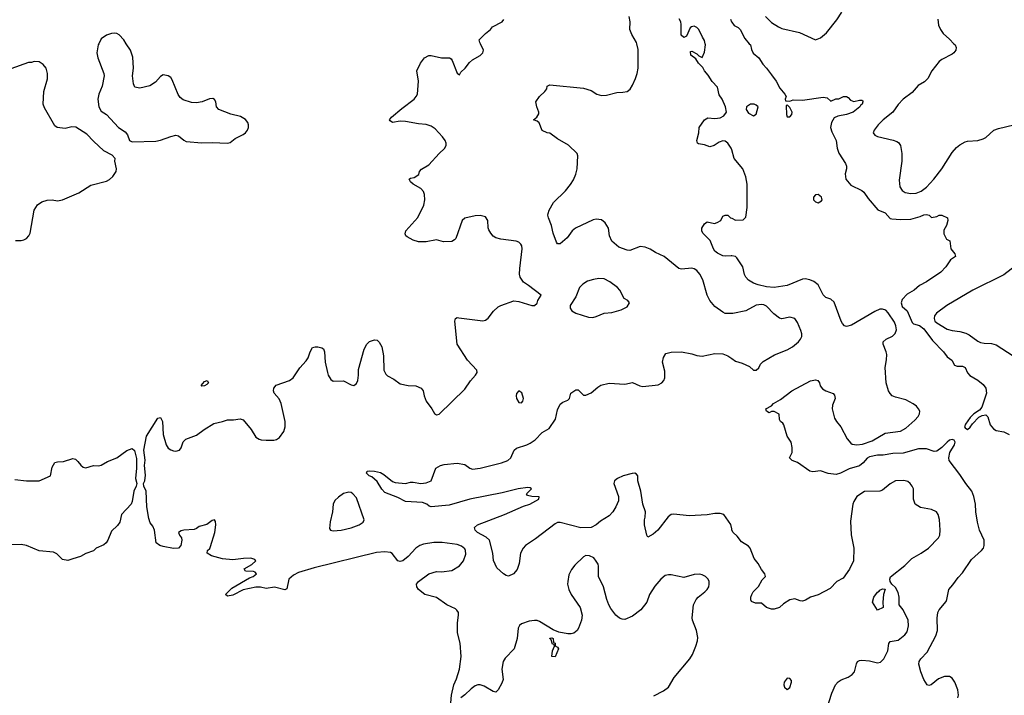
# Model space of a CAD drawing. Header units: inches. Extents: x 2001573 to 2220545, y 644482 to 846830.
# Tile 694 of 755: x 2184478 to 2192114, y 754949 to 760186. Entities that reach past the tile are written whole.
import ezdxf

# ---------------------------------------------------------------- set-up
doc = ezdxf.new("R2010")
doc.units = ezdxf.units.IN
doc.header["$MEASUREMENT"] = 0
for name, color, linetype in [('C1785', 7, 'Continuous'), ('C1786', 7, 'Continuous'), ('C1795', 7, 'Continuous'), ('C1796', 7, 'Continuous')]:
    doc.layers.add(name, color=color, linetype=linetype)

msp = doc.modelspace()

# ---------------------------------------------------------------- linework, layer by layer
at = {"layer": 'C1785', "color": 5}
for points, elevation in [([(2185091.1, 760000), (2185086, 759990), (2185075.5, 759930), (2185083, 759890), (2185130.7, 759770), (2185133.4, 759750), (2185117.3, 759670), (2185091, 759610), (2185082.8, 759570), (2185091, 759510), (2185110, 759478), (2185151, 759450), (2185244.7, 759350), (2185296.5, 759316.5), (2185313.7, 759293.7), (2185330.7, 759250.7), (2185350, 759238), (2185534.8, 759245.2), (2185570, 759251), (2185650, 759281), (2185690, 759291), (2185710, 759284.7), (2185750, 759251.3), (2185770, 759241), (2185890, 759230.4), (2185970, 759234.9), (2186090, 759228.8), (2186110, 759234.9), (2186150, 759264.9), (2186210, 759297.3), (2186229, 759310), (2186245.2, 759330), (2186253.2, 759350), (2186253.2, 759370), (2186246, 759390), (2186230, 759412.7), (2186190, 759436), (2186114.2, 759454.2), (2186022, 759490), (2186004, 759510), (2185999, 759550), (2185990, 759568), (2185975.5, 759575.5), (2185950, 759572.3), (2185892, 759548), (2185850, 759540.5), (2185810, 759544.7), (2185746, 759566), (2185722.5, 759582.5), (2185705.9, 759605.9), (2185660.7, 759720.7), (2185650, 759738), (2185630, 759752), (2185590, 759758), (2185570, 759745.2), (2185530, 759700.9), (2185486.2, 759673.8), (2185410, 759656), (2185370, 759664), (2185359.5, 759690), (2185352, 759750), (2185359.5, 759810), (2185356.6, 759896.6), (2185336, 759950), (2185304.2, 760000)], 320), ([(2187822.9, 754890), (2187827.6, 754950), (2187846.2, 755030), (2187865, 755075), (2187887.9, 755150), (2187901.2, 755250), (2187893.7, 755353.7), (2187872.8, 755432.8), (2187872.5, 755510), (2187882.4, 755570), (2187880.4, 755590), (2187869, 755609), (2187857.6, 755617.6), (2187789.9, 755649.9), (2187710, 755706.2), (2187619.6, 755730), (2187572, 755770), (2187557, 755790), (2187556.2, 755810), (2187569.8, 755830.2), (2187650, 755890.2), (2187710, 755907.1), (2187750, 755906.9), (2187830, 755916.5), (2187890, 755952.7), (2187920.5, 755990), (2187937, 756043), (2187935.8, 756070), (2187930, 756085.2), (2187905.3, 756105.3), (2187870, 756118), (2187753.7, 756133.7), (2187690, 756133.7), (2187610, 756119.6), (2187581.3, 756110), (2187550.3, 756090), (2187490, 756025.6), (2187450, 755992), (2187430, 755985.1), (2187409.7, 755989.7), (2187367.1, 756047.1), (2187354.4, 756054.4), (2187310, 756061.2), (2187245.5, 756054.5), (2186762.3, 755937.7), (2186639, 755901), (2186600.6, 755879.4), (2186565.3, 755850), (2186550, 755774), (2186534, 755766), (2186453.2, 755786.8), (2186390, 755776.2), (2186345.9, 755785.9), (2186310, 755786.4), (2186210, 755765.3), (2186130, 755725.4), (2186090, 755717.2), (2186074, 755730), (2186122, 755778), (2186261.3, 755858.7), (2186288.7, 755870), (2186315.3, 755890), (2186303.1, 755903.1), (2186290, 755908.7), (2186228, 755910), (2186218, 755930), (2186277.5, 755962.5), (2186308.7, 755990), (2186302, 756002), (2186271.8, 756011.8), (2186214, 756010), (2186130, 755999.5), (2186050, 756006), (2185965.2, 756030), (2185932.7, 756050), (2185935.1, 756070), (2185952.2, 756087.8), (2185958.5, 756101.5), (2185992.4, 756210), (2185998.4, 756270), (2185995.9, 756295.9), (2185990, 756308.7), (2185970, 756304), (2185930, 756273.2), (2185870, 756257.2), (2185850, 756241.2), (2185830, 756232.7), (2185752, 756230), (2185730, 756222.9), (2185710.7, 756210), (2185718, 756190), (2185733, 756170), (2185736.4, 756150), (2185726.7, 756110), (2185710.2, 756089.8), (2185670, 756087.5), (2185590, 756102.9), (2185564.5, 756110), (2185536.2, 756130), (2185524.2, 756230), (2185510, 756259.6), (2185490, 756286.3), (2185479.4, 756319.4), (2185463.3, 756410), (2185459.8, 756530), (2185439.7, 756570), (2185436.9, 756590), (2185448.6, 756610), (2185453.9, 756653.9), (2185446.5, 756730), (2185451.1, 756771.1), (2185440.6, 756850), (2185462, 756958), (2185550, 757096), (2185570, 757101), (2185585.5, 757070), (2185590.5, 756970.5), (2185613.4, 756890), (2185630, 756865.5), (2185650, 756850.6), (2185670, 756844.4), (2185690, 756841.6), (2185717.2, 756850), (2185730, 756866), (2185746, 756914), (2185766.3, 756933.7), (2185850, 756964.9), (2185909.8, 757010.2), (2185984.2, 757055.8), (2186050, 757070.2), (2186090, 757084.2), (2186135.6, 757084.4), (2186187.3, 757092.7), (2186210, 757083.1), (2186273.7, 757010), (2186310, 756950.4), (2186334.2, 756934.2), (2186350, 756928.4), (2186390, 756925.5), (2186450, 756927), (2186470, 756931.8), (2186493.9, 756946), (2186526.9, 756993.1), (2186536.5, 757030), (2186537.7, 757070), (2186506, 757210), (2186490, 757246.3), (2186451.8, 757290), (2186446, 757310), (2186449.2, 757330), (2186468.1, 757351.8), (2186570, 757388.9), (2186597.6, 757410), (2186650, 757488), (2186699.1, 757540.9), (2186714.9, 757565.1), (2186730, 757612), (2186750, 757644.7), (2186770, 757651), (2186791, 757651), (2186822, 757642), (2186833.4, 757633.4), (2186842, 757610), (2186848, 757530), (2186865.5, 757450), (2186870.4, 757430), (2186890, 757396.3), (2186910, 757383.1), (2186990, 757385.7), (2187050, 757355.5), (2187070, 757350.8), (2187090, 757364.7), (2187099.5, 757390), (2187105.6, 757430), (2187105.8, 757474.2), (2187150, 757632), (2187170, 757671.3), (2187190, 757691.3), (2187230, 757704.7), (2187250, 757702), (2187266.4, 757686.4), (2187286, 757650), (2187299.8, 757579.8), (2187301.3, 757470), (2187317.4, 757437.4), (2187330, 757425.5), (2187379.9, 757399.9), (2187430, 757363.1), (2187490, 757350.4), (2187550, 757346.4), (2187590.8, 757330), (2187607.7, 757310), (2187614.9, 757270), (2187630.6, 757230), (2187674.8, 757170), (2187694.4, 757134.4), (2187710, 757122.8), (2187730, 757128), (2187930, 757322.8), (2187973.8, 757386.2), (2188014, 757430), (2188025.2, 757450), (2188022.7, 757470), (2187950, 757546), (2187872, 757670), (2187852.7, 757850), (2187859, 757870), (2187870, 757876.3), (2187884.5, 757875.5), (2188070, 757850.4), (2188090, 757857.6), (2188110, 757872.4), (2188152.3, 757927.7), (2188190, 757960.4), (2188210, 757970.4), (2188310, 758007.7), (2188350, 758002), (2188449.3, 757970.7), (2188470, 757970.7), (2188491.6, 757988.4), (2188496, 758010), (2188522, 758050), (2188425.1, 758125.1), (2188386, 758150), (2188358.4, 758190), (2188354.5, 758214.5), (2188356.8, 758256.8), (2188374.6, 758410), (2188371.9, 758431.9), (2188365.1, 758445.1), (2188350, 758460.7), (2188329, 758470), (2188210, 758483.5), (2188170, 758495.1), (2188150, 758508.4), (2188131.2, 758530), (2188117.3, 758557.3), (2188112, 758571.9), (2188108.3, 758630), (2188090, 758656.9), (2188050, 758667.2), (2188010, 758665.7), (2187930, 758647.6), (2187910, 758629.2), (2187859.5, 758490), (2187850, 758478.4), (2187830, 758466.6), (2187764.6, 758464.6), (2187710, 758480.5), (2187630, 758465.1), (2187570, 758463.6), (2187530, 758476.9), (2187483.3, 758503.3), (2187473.2, 758510), (2187467.2, 758527.2), (2187472.7, 758550), (2187566.2, 758653.8), (2187612.1, 758747.9), (2187619.7, 758790), (2187618.4, 758830), (2187610, 758854), (2187590, 758877.2), (2187528.7, 758910), (2187508.7, 758930), (2187498, 758950), (2187510, 758958), (2187536.5, 758963.5), (2187574.6, 758985.4), (2187578, 759010), (2187593.6, 759026.4), (2187650, 759060.7), (2187730, 759148), (2187773.3, 759186.7), (2187785.1, 759210), (2187785.1, 759230), (2187778.4, 759250), (2187757.7, 759277.7), (2187701.2, 759341.2), (2187670, 759361.2), (2187630, 759374), (2187570, 759379.6), (2187470, 759397.6), (2187430, 759398.4), (2187370, 759389.6), (2187350, 759402), (2187345.2, 759410), (2187361.2, 759430), (2187441.5, 759498.5), (2187537.2, 759570), (2187553.2, 759590), (2187562.7, 759610), (2187571.8, 759710), (2187558.4, 759790), (2187585.7, 759850), (2187618, 759890), (2187650, 759907.4), (2187670, 759907.2), (2187748.7, 759891.3), (2187811.6, 759891.6), (2187823.6, 759883.6), (2187832, 759870), (2187870, 759772), (2187890, 759758), (2187900.1, 759779.9), (2187934, 759810), (2187965.8, 759854.2), (2187990, 759873.7), (2188050, 759908.4), (2188069.4, 759930), (2188074, 759950), (2188050.7, 760000)], 280), ([(2190000, 757907.9), (2189950, 757909.4), (2189930, 757919.5), (2189870, 757962.9), (2189829.8, 758009.8), (2189810.9, 758050.9), (2189775.6, 758170), (2189753, 758213), (2189730, 758241.3), (2189710, 758254), (2189690, 758259.7), (2189610, 758253.3), (2189590, 758257.6), (2189477.2, 758350), (2189410, 758380.9), (2189368.1, 758408.2), (2189330, 758423), (2189290, 758428), (2189210, 758397.6), (2189190, 758398.4), (2189123.8, 758423.8), (2189069.3, 758470), (2189052.3, 758510), (2189043.7, 758570), (2189018, 758610), (2188990, 758634.5), (2188950, 758638.4), (2188925.5, 758634.5), (2188788.8, 758571.2), (2188764, 758550), (2188724.5, 758495.5), (2188670, 758449), (2188650, 758448.7), (2188641.2, 758461.2), (2188616, 758530), (2188603.6, 758590), (2188578.7, 758650), (2188574, 758670), (2188576.2, 758683.8), (2188585.2, 758710), (2188619, 758770), (2188710, 758858.8), (2188750, 758907.3), (2188774.3, 758945.7), (2188791, 758989), (2188800.5, 759030), (2188807.8, 759130), (2188800.7, 759150), (2188734.5, 759214.5), (2188650, 759261.6), (2188590, 759305.6), (2188568.7, 759310), (2188530, 759327.6), (2188505.6, 759385.6), (2188490, 759399), (2188462, 759410), (2188489.2, 759430.8), (2188503.1, 759456.9), (2188504, 759470), (2188488.9, 759511.1), (2188482, 759550), (2188508.7, 759590), (2188551.9, 759628.1), (2188565.2, 759650), (2188569.4, 759670.6), (2188590, 759680.7), (2188850, 759654), (2188910, 759636.3), (2188954.8, 759610), (2188990, 759597.4), (2189030, 759600.8), (2189110, 759620.8), (2189156.6, 759623.4), (2189190, 759630.4), (2189212.5, 759647.5), (2189230, 759677.3), (2189255.1, 759730), (2189267.6, 759770), (2189273.6, 759810), (2189274.1, 759954.2), (2189263.2, 760000)], 260), ([(2190000, 759176.3), (2189996, 759190), (2189986.8, 759206.8), (2189969.4, 759229.4), (2189950, 759244), (2189930, 759246), (2189902.8, 759237.2), (2189864.7, 759210), (2189830, 759199.3), (2189790, 759217.2), (2189743.7, 759223.7), (2189735.3, 759230), (2189729.1, 759249.1), (2189745.2, 759310), (2189749, 759350), (2189790, 759410.8), (2189816, 759424), (2189870, 759420.4), (2189910, 759424.9), (2189939.7, 759440.3), (2189959.5, 759470), (2189951.3, 759511.3), (2189925.1, 759570), (2189903.5, 759603.5), (2189890, 759662.7), (2189848, 759708), (2189816.9, 759756.9), (2189789.3, 759790), (2189776.5, 759816.5), (2189742, 759850), (2189722, 759882), (2189682, 759910), (2189680.4, 759939.6), (2189690, 759942), (2189730, 759922), (2189744.7, 759904.7), (2189770, 759894), (2189790, 759934), (2189797.4, 759990), (2189795.3, 760000)], 240), ([(2184446.3, 758473.7), (2184490, 758474), (2184510, 758480.7), (2184530, 758490.8), (2184549.5, 758510.5), (2184558, 758530), (2184589.6, 758710), (2184616, 758750), (2184650, 758774.9), (2184690, 758787.3), (2184730, 758790.8), (2184770, 758782.8), (2184810, 758790.6), (2184935.8, 758844.2), (2185030, 758902), (2185150, 758934.9), (2185173.4, 758946.6), (2185201.2, 758970), (2185226, 759010), (2185229.2, 759030), (2185215.3, 759090), (2185218, 759110), (2185195.9, 759135.9), (2185129.2, 759170), (2185050, 759243.7), (2184998.9, 759298.9), (2184912.9, 759352.9), (2184883.5, 759356.5), (2184830, 759342.7), (2184769.5, 759349.5), (2184750, 759362), (2184670, 759502), (2184659.3, 759530), (2184664.5, 759630), (2184693.4, 759726.6), (2184694, 759770), (2184683.7, 759810), (2184658.9, 759838.9), (2184630, 759859), (2184590, 759862), (2184570, 759855.3), (2184545.4, 759854.6), (2184410, 759805.2)], 320), ([(2190000, 758355.2), (2189996, 758356), (2189950, 758352.3), (2189930, 758355.1), (2189890, 758376.2), (2189870, 758392.3), (2189858.7, 758410), (2189833.6, 758473.6), (2189777.2, 758530), (2189769.3, 758550), (2189769.2, 758570), (2189790, 758604.7), (2189810, 758618), (2189867.3, 758607.3), (2189887.2, 758612.8), (2189915.3, 758630), (2189930, 758662), (2189950, 758671.3), (2189970, 758671), (2189991.2, 758651.1), (2190000, 758646.8)], 240), ([(2190000, 756239.7), (2189993.1, 756273.1), (2189939, 756350), (2189910, 756357.6), (2189870, 756357.4), (2189810, 756348.2), (2189670, 756339.6), (2189550, 756351.8), (2189530, 756349.5), (2189507.2, 756332.8), (2189427.3, 756230), (2189390, 756198), (2189350, 756175.3), (2189341.2, 756190), (2189322.9, 756270), (2189322.9, 756310), (2189329.5, 756330), (2189332.7, 756370), (2189309.6, 756429.6), (2189296, 756530), (2189271.8, 756610), (2189271.6, 756650), (2189262.9, 756662.9), (2189250, 756669.5), (2189227.9, 756667.9), (2189157.6, 756650), (2189113.7, 756630), (2189092, 756610), (2189087, 756590), (2189123.1, 756490), (2189122.8, 756457.2), (2189102.4, 756410), (2189078.4, 756370), (2189050, 756339.5), (2188982, 756298), (2188950, 756269.6), (2188910, 756248.4), (2188830, 756246.9), (2188670, 756287.3), (2188650, 756287.3), (2188630, 756278.7), (2188478, 756162), (2188402, 756110), (2188382, 756090), (2188363, 756050), (2188350.4, 755970), (2188335.6, 755924.4), (2188306.8, 755890), (2188270, 755872.3), (2188250, 755877.2), (2188229.4, 755889.4), (2188177.5, 755937.5), (2188152.6, 755992.6), (2188146.8, 756050), (2188122, 756150), (2188094.7, 756174.7), (2188028.2, 756210), (2188009.8, 756230), (2188006.3, 756250), (2188029.3, 756270.7), (2188237.6, 756350), (2188385.7, 756414.3), (2188434.5, 756430), (2188504, 756470), (2188506, 756486), (2188450, 756489.4), (2188416.4, 756496.4), (2188408.7, 756510), (2188448, 756550), (2188436.5, 756556.5), (2188418.4, 756558.4), (2188344.7, 756550), (2188221.1, 756518.9), (2187970, 756469), (2187810, 756421.3), (2187669.8, 756409.8), (2187653.6, 756413.6), (2187636, 756430), (2187602.7, 756442.7), (2187470, 756452.2), (2187410, 756482.6), (2187310, 756521.7), (2187286.2, 756546.2), (2187250, 756606.3), (2187210, 756643), (2187189.6, 756650), (2187167.3, 756670), (2187174, 756686), (2187192.1, 756687.9), (2187230, 756687), (2187275.8, 756675.8), (2187301.3, 756661.3), (2187370, 756606.4), (2187390, 756598), (2187470, 756590.4), (2187510, 756601.3), (2187530, 756601.3), (2187590, 756590.4), (2187630, 756594.4), (2187669, 756610), (2187706, 756710), (2187742, 756730), (2187770, 756738.8), (2187872.1, 756747.9), (2187930, 756737), (2187970, 756710.4), (2187990, 756702.4), (2188050, 756708.5), (2188214, 756750), (2188262.7, 756770), (2188286, 756790), (2188312.7, 756850), (2188330, 756864.9), (2188410, 756890.4), (2188436.3, 756903.7), (2188476.2, 756930), (2188530, 756986), (2188583.7, 757016.3), (2188632.3, 757090), (2188650, 757162), (2188670, 757204.7), (2188690, 757221), (2188730, 757236), (2188741.2, 757250), (2188752.7, 757290), (2188790, 757315.5), (2188810, 757317.1), (2188842, 757282), (2188850, 757276.4), (2188870, 757274.9), (2188910, 757294.6), (2188961.6, 757338.4), (2188986.3, 757353.7), (2189050, 757367.6), (2189170, 757360.9), (2189230, 757372.4), (2189287.5, 757347.5), (2189310, 757343.6), (2189430, 757355.8), (2189458, 757370), (2189474.7, 757390), (2189482.2, 757410), (2189481.1, 757461.1), (2189464.5, 757530), (2189471.9, 757568.1), (2189490, 757597.3), (2189530, 757608.2), (2189610.3, 757610.3), (2189690, 757594.9), (2189730, 757582), (2189770, 757577.6), (2189870, 757598), (2189930, 757596.5), (2189970, 757579.5), (2190000, 757559)], 260), ([(2184441.1, 756621.1), (2184530, 756610.3), (2184630, 756610.3), (2184716.2, 756650), (2184730, 756716), (2184750, 756753.4), (2184770, 756759.1), (2184818, 756762), (2184890, 756784), (2184910, 756779.1), (2184930, 756762), (2184951.9, 756731.8), (2184970, 756718), (2184990, 756713), (2185050, 756730.5), (2185090, 756726.7), (2185110, 756732.2), (2185159.6, 756760.4), (2185230, 756790.3), (2185310, 756847), (2185350, 756862.4), (2185367.3, 756847.3), (2185383.7, 756783.7), (2185383.6, 756710), (2185376.7, 756630), (2185385.2, 756590), (2185381.7, 756570), (2185363.3, 756530), (2185351.3, 756451.3), (2185342.3, 756430), (2185268.6, 756350), (2185253.4, 756290), (2185235.6, 756264.4), (2185190, 756222), (2185162, 756150), (2185148.6, 756130), (2185130, 756114.3), (2185070.2, 756089.8), (2185050, 756067.3), (2184990, 756047.6), (2184950, 756025.7), (2184890, 756005.4), (2184850, 755992.3), (2184810, 756000.7), (2184765.5, 756045.5), (2184739.2, 756059.2), (2184630, 756067.6), (2184530, 756109.3), (2184490, 756118.7), (2184410, 756114.5)], 280), ([(2189395.9, 754944.1), (2189470, 754982.8), (2189510, 755011), (2189552.9, 755087.1), (2189675.6, 755230), (2189695.2, 755264.8), (2189722, 755330), (2189735.6, 755370), (2189737.2, 755397.2), (2189726.3, 755450), (2189697, 755530), (2189694, 755550), (2189703.5, 755650), (2189724.2, 755690), (2189740.4, 755710), (2189792, 755750), (2189810.8, 755770), (2189821.8, 755790), (2189826.2, 755810), (2189825.1, 755830), (2189817.6, 755850), (2189796, 755870), (2189770, 755882.9), (2189750, 755887), (2189710, 755884.5), (2189630, 755860.7), (2189530, 755883), (2189510, 755883.5), (2189483.7, 755876.3), (2189450.2, 755849.8), (2189405.1, 755794.9), (2189363.1, 755730), (2189342.4, 755670), (2189295.5, 755610), (2189230, 755561.1), (2189170, 755536.9), (2189150, 755538.7), (2189130, 755546.3), (2189101.6, 755570), (2189061.6, 755621.6), (2189046.3, 755650), (2189031.2, 755690), (2189005.4, 755790), (2188966.6, 755870), (2188967, 755950), (2188964.1, 755964.1), (2188950, 755988.7), (2188930, 756013.2), (2188898, 756030), (2188870, 756031.6), (2188850, 756022.7), (2188782.8, 755957.2), (2188756.4, 755923.6), (2188737.8, 755882.2), (2188728.7, 755830), (2188727.2, 755810), (2188736.5, 755770), (2188755.8, 755730), (2188823.8, 755630), (2188840.3, 755570), (2188835.3, 755530), (2188812, 755468), (2188800.7, 755450), (2188774.8, 755430), (2188754.7, 755425.3), (2188730, 755424.5), (2188658.5, 755438.5), (2188616.5, 755456.5), (2188510, 755521.1), (2188490, 755528.2), (2188470, 755529.7), (2188430, 755522.6), (2188370, 755501.6), (2188353.4, 755490), (2188343.8, 755470), (2188334.9, 755390), (2188311.7, 755310), (2188243, 755237), (2188228.2, 755210), (2188217, 755150), (2188226.4, 755070), (2188217.2, 755042.8), (2188188.6, 754991.4), (2188170, 754972.7), (2188150, 754978), (2188080.6, 755020.6), (2188050, 755030.9), (2188030, 755029.8), (2188010, 755021), (2187980.6, 754999.4), (2187930, 754951.1), (2187899.3, 754930)], 280)]:
    msp.add_lwpolyline(points, dxfattribs=dict(at, elevation=elevation))
at = {"layer": 'C1785', "color": 5, "elevation": 280}
for points in [[(2188970, 758179.7), (2188927, 758173), (2188881.6, 758158.4), (2188845.1, 758134.9), (2188818.4, 758110), (2188790, 758037.2), (2188746, 757970), (2188746, 757950), (2188761, 757930), (2188791.3, 757910), (2188890, 757879.1), (2188923.2, 757876.8), (2188950, 757884), (2189010, 757910.4), (2189070, 757917.1), (2189142.5, 757937.5), (2189190, 757961), (2189208.7, 757990), (2189195.3, 758010), (2189165.6, 758025.6), (2189131.6, 758090), (2189113.6, 758110), (2189054.6, 758154.6), (2189010, 758176.4)], [(2185890, 757346), (2185886, 757350), (2185910, 757382), (2185932, 757390), (2185942, 757370), (2185930, 757358), (2185910, 757348.7)], [(2188350, 757308.7), (2188330.9, 757289.1), (2188327.7, 757270), (2188330.8, 757250), (2188350, 757218.8), (2188370, 757216), (2188381.2, 757230), (2188385.2, 757250), (2188372.1, 757292.1)], [(2187030, 756524.5), (2186990, 756514), (2186950, 756485.1), (2186922.2, 756457.8), (2186908.7, 756430), (2186904.9, 756370), (2186885.7, 756294.3), (2186881.6, 756241.6), (2186888.6, 756228.6), (2186910, 756222.7), (2186970, 756229), (2187050, 756247.1), (2187110.7, 756269.3), (2187140.9, 756290), (2187148.7, 756310), (2187090, 756479.3), (2187062.7, 756510), (2187050, 756519.5)], [(2188630, 755248), (2188606, 755250), (2188610, 755294), (2188626, 755330), (2188622, 755342), (2188610, 755346), (2188599, 755379), (2188590, 755388), (2188590, 755391.3), (2188605.2, 755394.8), (2188616, 755390), (2188618, 755358), (2188630, 755352), (2188631.6, 755331.6), (2188650, 755322), (2188658, 755310)]]:
    msp.add_lwpolyline(points, close=True, dxfattribs=at)
at = {"layer": 'C1786', "color": 5}
for points, elevation in [([(2189263.2, 760000), (2189260.9, 760010), (2189226, 760070), (2189209.3, 760110), (2189212.3, 760170), (2189203.7, 760210)], 260), ([(2188050.7, 760000), (2188046, 760010), (2188041.2, 760030), (2188090, 760078.8), (2188129.5, 760110.5), (2188145.2, 760130), (2188219, 760170), (2188232.1, 760187.9)], 280), ([(2189795.3, 760000), (2189790, 760025.2), (2189773, 760050), (2189744.5, 760110), (2189730, 760126.6), (2189710, 760136.2), (2189688.6, 760131.5), (2189678, 760122), (2189650, 760059), (2189630, 760049), (2189607, 760067), (2189609.4, 760149.4), (2189606, 760170), (2189592.1, 760192.1)], 240), ([(2189991, 760190), (2189998, 760170), (2190000, 760167.2)], 240), ([(2185304.2, 760000), (2185285.2, 760030), (2185250, 760069), (2185230, 760079), (2185210, 760081.2), (2185190, 760079.3), (2185150, 760066), (2185110, 760037.2), (2185091.1, 760000)], 320)]:
    msp.add_lwpolyline(points, dxfattribs=dict(at, elevation=elevation))
at = {"layer": 'C1795', "color": 5}
for points, elevation in [([(2190136.2, 760000), (2190144.7, 759990), (2190154.4, 759954.4), (2190167.5, 759927.5), (2190210.8, 759890), (2190240.4, 759840.4), (2190270, 759810.6), (2190310, 759758), (2190344.9, 759710), (2190374.2, 759654.2), (2190411.3, 759610), (2190422, 759590), (2190414, 759570), (2190418, 759558), (2190450, 759554), (2190476.4, 759563.6), (2190550, 759562), (2190710, 759586), (2190739.6, 759579.6), (2190770, 759554), (2190808.7, 759571.3), (2190830, 759572), (2190866, 759590), (2190890, 759591), (2190903.6, 759583.6), (2190922, 759562), (2190947.3, 759552.7), (2190990, 759562), (2191010, 759562), (2191016, 759556), (2191018, 759550), (2191010.7, 759530), (2190998.8, 759521.2), (2190994, 759510), (2190942.8, 759470), (2190891.3, 759450), (2190822.3, 759437.7), (2190795.3, 759424.7), (2190774.4, 759390), (2190767.3, 759350), (2190775.9, 759315.9), (2190810.5, 759250), (2190819.3, 759190), (2190832, 759152), (2190882.8, 759070), (2190890.7, 759050), (2190890.6, 759029.4), (2190881, 758990), (2190884.7, 758950), (2190923, 758903), (2191010, 758862.8), (2191026, 758850), (2191058.8, 758798.8), (2191133.3, 758713.3), (2191190, 758688), (2191230, 758644.7), (2191242.8, 758642.8), (2191310, 758637.1), (2191390, 758638.4), (2191460.9, 758659.1), (2191490, 758674.4), (2191510, 758675.5), (2191532, 758670), (2191550, 758652), (2191590, 758661), (2191610, 758671), (2191630, 758671.3), (2191674, 758650), (2191676, 758630), (2191664.7, 758590), (2191646.4, 758553.6), (2191646.4, 758526.4), (2191665.4, 758485.4), (2191690.8, 758470.8), (2191698.8, 758410), (2191730.8, 758370), (2191736, 758350), (2191696.3, 758323.7), (2191660.7, 758270), (2191621.3, 758230), (2191510, 758153.3), (2191455.3, 758124.7), (2191414, 758090), (2191360.7, 758059.3), (2191322.3, 758017.7), (2191313.9, 757990), (2191323.1, 757963.1), (2191359.8, 757930), (2191398.5, 757838.5), (2191410, 757828.4), (2191456.3, 757816.3), (2191490, 757790.2), (2191558.2, 757698.2), (2191642.8, 757610), (2191670, 757571.3), (2191706.8, 757546.8), (2191727.9, 757507.9), (2191750, 757500.7), (2191790, 757499.1), (2191810, 757490.8), (2191828.3, 757448.3), (2191847.9, 757427.9), (2191910, 757391), (2191950, 757358.8), (2191970.7, 757330), (2191976.3, 757290), (2191939, 757181), (2191922, 757158), (2191879.1, 757130), (2191850, 757102.9), (2191812.4, 757050), (2191806.7, 757030), (2191810, 757023), (2191830, 757010.4), (2191850, 757027.2), (2191867.2, 757052.8), (2191916.2, 757103.8), (2191942.4, 757117.6), (2191970, 757122), (2191987.4, 757107.4), (2192005.3, 757045.3), (2192030, 757014.9), (2192050, 757001.1), (2192111.3, 756990), (2192150.8, 756970)], 240), ([(2191723.1, 760000), (2191732.4, 759990), (2191740.4, 759970), (2191737.1, 759950), (2191723.8, 759930), (2191710, 759918.7), (2191630, 759877.2), (2191610, 759861.1), (2191551.5, 759790), (2191522, 759730), (2191494.4, 759705.6), (2191445.2, 759674.8), (2191398.9, 759621.1), (2191330, 759569.6), (2191292.4, 759527.6), (2191250.2, 759469.8), (2191174.9, 759410), (2191135.5, 759370), (2191104.9, 759330), (2191097.3, 759310), (2191111, 759290), (2191130, 759280.5), (2191252.2, 759252.2), (2191280.9, 759240.9), (2191293.4, 759233.4), (2191308, 759210), (2191320.4, 759150), (2191319.5, 759090), (2191298.3, 758941.7), (2191304.9, 758890), (2191321.2, 758861.2), (2191345.3, 758845.3), (2191390, 758837.8), (2191430, 758840.7), (2191470, 758856.1), (2191510, 758889), (2191567.4, 758950), (2191630, 759028.7), (2191710, 759156.5), (2191744.1, 759195.9), (2191770, 759216.9), (2191810, 759239.2), (2191830, 759245.2), (2191910, 759250.2), (2191950, 759262), (2191970, 759273.2), (2192032.4, 759330), (2192070, 759343.4), (2192189.4, 759370)], 260), ([(2190000, 758646.8), (2190030, 758632), (2190090, 758634), (2190110, 758654), (2190119.5, 758730), (2190119.5, 758910), (2190110, 758968), (2190086, 759030), (2190019.3, 759110), (2190000, 759176.3)], 240), ([(2191754.8, 754930), (2191758.3, 754950), (2191753, 754990), (2191731.3, 755051.3), (2191710, 755080.9), (2191690, 755093.3), (2191650, 755095), (2191604.6, 755075.4), (2191546.4, 755030), (2191530, 755024.3), (2191515.1, 755030), (2191491.3, 755070), (2191465.8, 755130), (2191452.1, 755190), (2191455.1, 755210), (2191466.3, 755230), (2191516.2, 755283.8), (2191584.2, 755410), (2191596.3, 755450), (2191593.4, 755546.6), (2191598.4, 755590), (2191607.9, 755612.1), (2191663.3, 755676.7), (2191669.6, 755690), (2191683.7, 755770), (2191716.1, 755803.9), (2191757.7, 755862.3), (2191790, 755898.8), (2191859.7, 756000.3), (2191937, 756070), (2191951.8, 756090), (2191958.4, 756110), (2191957.6, 756150), (2191922.6, 756230), (2191906.3, 756290), (2191893, 756370), (2191889.7, 756430), (2191877.7, 756490), (2191862.6, 756530), (2191815.1, 756590), (2191770, 756659.3), (2191687.6, 756770), (2191683.5, 756790), (2191692.1, 756830), (2191727.4, 756890), (2191734.2, 756910), (2191725.3, 756925.3), (2191710, 756932.7), (2191690, 756926.4), (2191670, 756912.2), (2191630.9, 756869.1), (2191590, 756841.6), (2191570, 756839.6), (2191510, 756860.5), (2191450, 756860.5), (2191330, 756824.5), (2191250, 756822), (2191174, 756810), (2191130, 756809.6), (2191070, 756796.2), (2191050, 756787.3), (2191019.5, 756750), (2190990, 756728.4), (2190910, 756705.4), (2190844, 756670), (2190810, 756659.7), (2190747, 756667), (2190690, 756687.6), (2190630, 756680.9), (2190605.2, 756685.2), (2190510, 756754), (2190469, 756769), (2190449.3, 756789.3), (2190469.2, 756830), (2190469.1, 756869.1), (2190462, 756910), (2190430, 756958), (2190405.2, 757045.2), (2190397.2, 757057.2), (2190378, 757070), (2190370, 757086), (2190368, 757128), (2190330, 757148.7), (2190310, 757148.7), (2190290, 757139), (2190268.7, 757150), (2190265.2, 757170), (2190307.9, 757192.1), (2190323.7, 757210), (2190377.5, 757242.5), (2190465.6, 757310), (2190610, 757386.4), (2190650, 757393), (2190667.7, 757387.7), (2190680.7, 757370), (2190686.6, 757346.6), (2190703.9, 757323.9), (2190730, 757308.2), (2190787.5, 757287.5), (2190796.3, 757276.3), (2190802, 757250), (2190781.8, 757198.2), (2190778.8, 757170), (2190798.2, 757098.2), (2190812.4, 757072.4), (2190845.5, 757030), (2190896.7, 756936.7), (2190923.1, 756903.1), (2190934.9, 756894.9), (2190970.4, 756890.4), (2191014.6, 756894.6), (2191090, 756921.5), (2191190, 756981.7), (2191310, 756997.1), (2191350, 757020.5), (2191419.4, 757080.6), (2191446.6, 757110), (2191457, 757130), (2191458, 757150), (2191449.5, 757170), (2191432.3, 757190), (2191408.6, 757208.5), (2191350, 757238.3), (2191270, 757258.9), (2191245.1, 757270), (2191227.9, 757287.9), (2191216.3, 757310), (2191198.3, 757370), (2191189.7, 757490), (2191200.5, 757550), (2191202, 757590), (2191198.9, 757610), (2191175.8, 757670), (2191175.8, 757690), (2191197.6, 757710), (2191246.1, 757733.9), (2191267.7, 757752.3), (2191278.3, 757781.7), (2191273.8, 757813.8), (2191261.4, 757841.4), (2191214.5, 757914.5), (2191194.3, 757934.2), (2191170, 757942.7), (2191150, 757941.9), (2191110, 757924.5), (2190930, 757817), (2190890, 757806.9), (2190873.8, 757813.8), (2190858.5, 757830), (2190849.3, 757849.3), (2190795.5, 757995.5), (2190770, 758019.7), (2190730, 758032.7), (2190710, 758053.2), (2190669.6, 758130), (2190636.9, 758156.9), (2190606, 758170), (2190570, 758175.9), (2190550, 758173.5), (2190430, 758124.8), (2190330, 758110.6), (2190270, 758115.7), (2190205.2, 758130), (2190170, 758143.5), (2190130, 758168), (2190109.7, 758190), (2190099.7, 758210), (2190087.3, 758270), (2190040.2, 758340.2), (2190029.3, 758349.3), (2190000, 758355.2)], 240), ([(2192201.8, 758278.2), (2192111.5, 758208.5), (2191870, 758088), (2191668.7, 757971.3), (2191589.4, 757910.6), (2191574, 757890), (2191569.4, 757870), (2191575.5, 757850), (2191590, 757836.9), (2191670, 757787.7), (2191710, 757776.8), (2191770, 757769.5), (2191816.2, 757756.2), (2191843, 757743), (2191910, 757693.6), (2191930, 757684.7), (2191958.3, 757678.3), (2192015.9, 757675.9), (2192050, 757666.4), (2192279.1, 757519.1)], 260), ([(2190000, 757559), (2190030, 757538.5), (2190082.4, 757522.4), (2190137.4, 757497.4), (2190170, 757468.8), (2190190, 757468.1), (2190210, 757486.4), (2190224.1, 757515.9), (2190244.2, 757535.8), (2190330.8, 757589.2), (2190430, 757626.4), (2190472.8, 757650), (2190518, 757690), (2190534.7, 757710), (2190543, 757730), (2190543, 757750), (2190535.8, 757775.8), (2190510, 757839), (2190490, 757869.3), (2190450, 757878.7), (2190390, 757867.8), (2190370, 757872), (2190325.9, 757905.9), (2190270, 757966.3), (2190250, 757976.1), (2190230, 757979.3), (2190190, 757972.4), (2190110, 757929.7), (2190010, 757907.6), (2190000, 757907.9)], 260), ([(2190732.2, 754827.8), (2190775.8, 754964.2), (2190806, 755030), (2190826.8, 755053.2), (2190850, 755068.5), (2190902.7, 755090), (2190935.6, 755110), (2190951.2, 755130), (2190966.8, 755193.2), (2190976.2, 755210), (2190990, 755218.9), (2191010, 755220.9), (2191070, 755215.3), (2191130, 755200.4), (2191153.6, 755206.4), (2191180.9, 755230), (2191203.3, 755276.7), (2191210, 755292), (2191219.5, 755350), (2191230, 755366.8), (2191290, 755376.3), (2191343.3, 755416.7), (2191360.1, 755439.9), (2191371.8, 755488.2), (2191369.7, 755530), (2191330, 755612), (2191299, 755650), (2191299.8, 755710), (2191290, 755746.6), (2191270, 755784.2), (2191242, 755810), (2191229.6, 755829.6), (2191227.6, 755850), (2191232.9, 755867.1), (2191344.1, 755955.9), (2191396.2, 756010), (2191470, 756050.3), (2191527.6, 756090), (2191602.9, 756170), (2191613, 756190), (2191617.4, 756230), (2191612.3, 756312.3), (2191600.7, 756350), (2191589.6, 756369.6), (2191550, 756389.5), (2191463.3, 756403.3), (2191423.7, 756430), (2191409.7, 756469.7), (2191409.6, 756549.6), (2191400.9, 756570), (2191385.2, 756590), (2191365.6, 756605.6), (2191334.7, 756614.7), (2191270, 756611.1), (2191230, 756587.6), (2191170, 756538.9), (2191150.2, 756529.8), (2191030.4, 756529.6), (2190971, 756490), (2190948.1, 756451.9), (2190940.7, 756430), (2190922.3, 756297.7), (2190926.6, 756193.4), (2190948.2, 756090), (2190944.9, 755990), (2190913.8, 755926.2), (2190864, 755856), (2190816, 755830), (2190762.5, 755777.5), (2190670, 755726.6), (2190610.5, 755709.5), (2190573, 755687), (2190550, 755679.3), (2190530, 755681.2), (2190490, 755696), (2190450.7, 755689.3), (2190401.4, 755658.6), (2190370, 755629), (2190330, 755615.3), (2190310, 755615.3), (2190270, 755628.7), (2190230, 755662), (2190184.1, 755664.1), (2190154.6, 755674.6), (2190149.3, 755689.3), (2190149.2, 755710), (2190156, 755730), (2190166, 755750), (2190207.5, 755792.5), (2190237.5, 755842.5), (2190261.2, 755870), (2190257.2, 755890), (2190230, 755924), (2190204.2, 755970), (2190174.7, 756010), (2190143, 756090), (2190130, 756105.6), (2190077.1, 756137.1), (2190042.7, 756182.7), (2190011.7, 756211.7), (2190002, 756230), (2190000, 756239.7)], 260)]:
    msp.add_lwpolyline(points, dxfattribs=dict(at, elevation=elevation))
for points, elevation in [([(2190175.3, 759530), (2190144.7, 759530), (2190116, 759510), (2190111.3, 759490), (2190130, 759462), (2190170, 759442), (2190190, 759454), (2190204.5, 759510), (2190190, 759524.5)], 240), ([(2190430, 759526), (2190422, 759518), (2190426, 759450), (2190430, 759434), (2190450, 759434), (2190466, 759450), (2190468, 759470), (2190450, 759506)], 240), ([(2190671.1, 758831.1), (2190650, 758829.3), (2190635.5, 758810), (2190635.5, 758790), (2190650, 758773.4), (2190670, 758767.3), (2190697.5, 758782.5), (2190701.2, 758790), (2190696, 758810)], 240), ([(2191130, 755608.7), (2191092.7, 755670), (2191101.6, 755710), (2191130, 755746.8), (2191144.8, 755755.2), (2191150, 755764.7), (2191170, 755774.8), (2191190, 755770.8), (2191178, 755730), (2191171.3, 755670), (2191174, 755630)], 260), ([(2190430, 755080.9), (2190406.4, 755050), (2190404.9, 755030), (2190410, 755011.3), (2190430, 754993.4), (2190450, 755008), (2190465.1, 755050), (2190463.7, 755063.7), (2190450, 755079.3)], 280)]:
    msp.add_lwpolyline(points, close=True, dxfattribs=dict(at, elevation=elevation))
at = {"layer": 'C1796', "color": 5}
for points, elevation in [([(2190263.2, 760210), (2190310, 760165.2), (2190362, 760130), (2190390, 760116.5), (2190527, 760087), (2190650, 760030.5), (2190690, 760044.4), (2190736.4, 760083.6), (2190815.9, 760184.1), (2190854.5, 760245.5)], 260), ([(2190000, 760167.2), (2190019.8, 760139.8), (2190050, 760124.7), (2190064.7, 760110), (2190101.4, 760041.4), (2190136.2, 760000)], 240), ([(2191599.3, 760190), (2191604.9, 760144.9), (2191619, 760110), (2191639.7, 760079.7), (2191690, 760035.8), (2191723.1, 760000)], 260)]:
    msp.add_lwpolyline(points, dxfattribs=dict(at, elevation=elevation))

doc.saveas('drawing.dxf')
